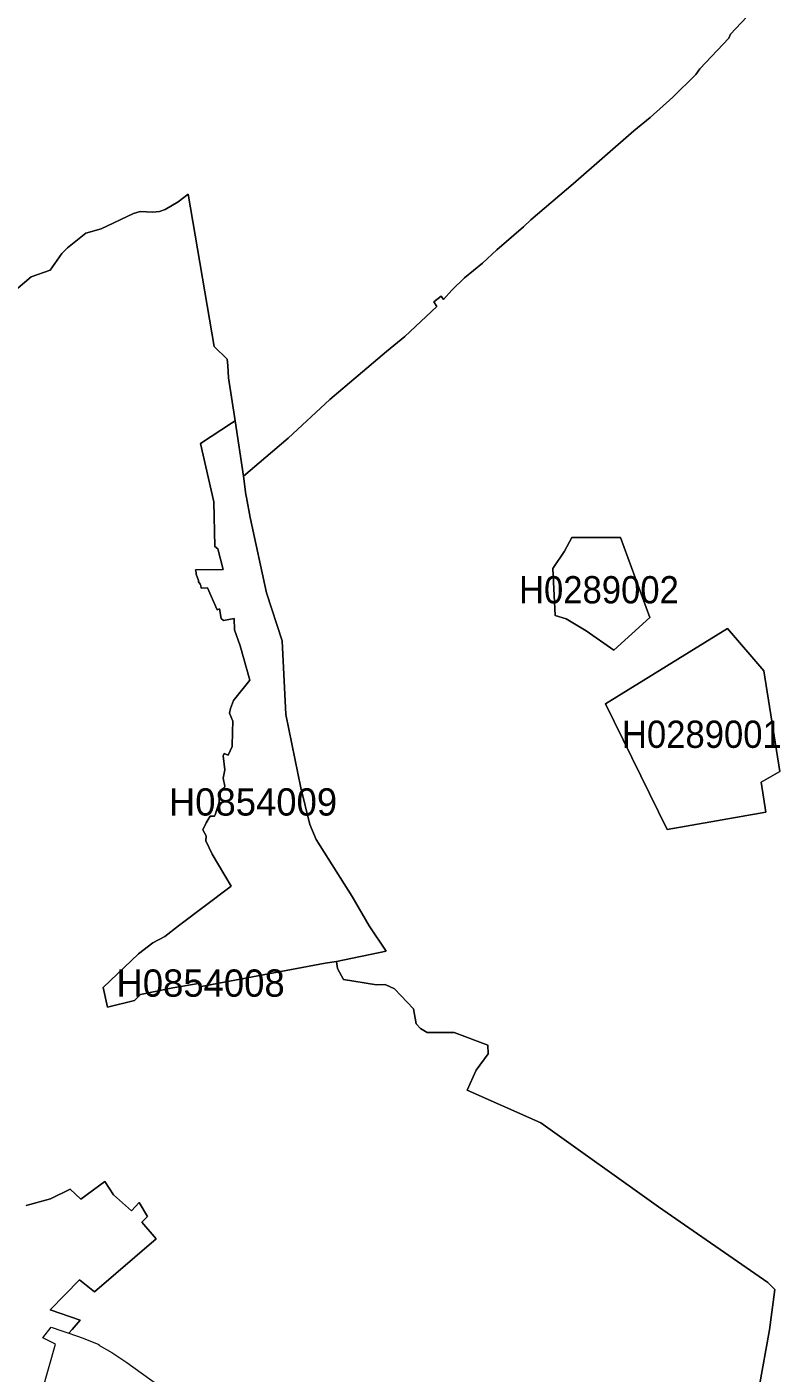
# Model space of a CAD drawing. Extents: x 369010 to 739155, y 6377141 to 6616555.
# Drawn here: x 623615 to 626378, y 6404510 to 6409445 of the extents above; entities that cross this region are included whole.
import ezdxf
from ezdxf.enums import TextEntityAlignment as Align

# ---------------------------------------------------------------- set-up
doc = ezdxf.new("R2010")
doc.units = 0
doc.header["$LTSCALE"] = 40
doc.layers.add('1', color=7, linetype='Continuous', lineweight=13)
doc.layers.add('2', color=7, linetype='Continuous')

msp = doc.modelspace()

# ---------------------------------------------------------------- linework, layer by layer
at = {"layer": '1'}
for points in [[(623581.67, 6408487.11), (623631.32, 6408528.82), (623700.83, 6408553.65), (623743.37, 6408614.22), (623763.72, 6408635.74), (623831.08, 6408689.19), (623887.69, 6408705.08), (624005.86, 6408761.69), (624030.68, 6408768.64), (624077.19, 6408765.66), (624102.01, 6408768.64), (624122.87, 6408775.59), (624170.53, 6408803.39), (624207.27, 6408832.19), (624302.6, 6408273.45), (624349.77, 6408227.27), (624352.75, 6408203.44), (624354.74, 6408158.75), (624378.57, 6408001.36), (624409.35, 6407798.45), (624573.87, 6407937.81), (624726.79, 6408078.82), (624933.67, 6408254.91), (625001.03, 6408310.36), (625118.21, 6408420.58), (625107.28, 6408437.46), (625134.1, 6408458.32), (625143.03, 6408446.4), (625173.82, 6408480.16), (625220.49, 6408524.85), (625286.86, 6408579.47), (625338.49, 6408628.12), (625436.8, 6408712.37), (625463.78, 6408737.52), (625618.53, 6408869.59), (625840.8, 6409064.06), (625901.37, 6409112.72), (625984.62, 6409188.19), (626069.03, 6409270.61), (626083.92, 6409291.46), (626189.18, 6409403.51), (626195.47, 6409418.41), (626335.32, 6409567.19)], [(626335.32, 6409567.19), (626195.47, 6409418.41), (626189.18, 6409403.51), (626083.92, 6409291.46), (626069.03, 6409270.61), (625984.62, 6409188.19), (625901.37, 6409112.72), (625840.8, 6409064.06), (625618.53, 6408869.59), (625463.78, 6408737.52), (625436.8, 6408712.37), (625338.49, 6408628.12), (625286.86, 6408579.47), (625220.49, 6408524.85), (625173.82, 6408480.16), (625143.03, 6408446.4), (625134.1, 6408458.32), (625107.28, 6408437.46), (625118.21, 6408420.58), (625001.03, 6408310.36), (624933.67, 6408254.91), (624726.79, 6408078.82), (624573.87, 6407937.81), (624409.35, 6407798.45), (624418.13, 6407731.42), (624421.11, 6407720.5), (624434.01, 6407647.02), (624494.59, 6407370.13), (624551.85, 6407194.86), (624564.76, 6406924.92), (624619.38, 6406654.99), (624653.14, 6406520.93), (624675.65, 6406466.15), (624807.72, 6406256.78), (624870.12, 6406149.54), (624932.68, 6406056.36), (624751.12, 6406018.62), (624754.1, 6405993.8), (624775.95, 6405953.08), (624897.92, 6405933.22), (624929.7, 6405935.21), (624963.46, 6405918.33), (625032.97, 6405845.84), (625042.74, 6405790.72), (625058.63, 6405772.85), (625083.45, 6405758.95), (625182.75, 6405758.95), (625305.72, 6405712.27), (625306.72, 6405680.5), (625263.02, 6405621.08), (625230.25, 6405547.6), (625500.69, 6405427.61), (625931.33, 6405118.94), (626332.84, 6404841.56), (626358.66, 6404816.73), (626338.8, 6404668.94), (626301.07, 6404458.58)], [(624963.46, 6405918.33), (624929.7, 6405935.21), (624897.92, 6405933.22), (624775.95, 6405953.08), (624754.1, 6405993.8), (624751.12, 6406018.62), (624708.59, 6406013), (624254.28, 6405927.1), (624252.29, 6405939.84), (624150.01, 6405922.46), (624031.34, 6405898.3), (624010.16, 6405876.12), (623910.53, 6405851.13), (623895.46, 6405924.12), (624024.72, 6406046.59), (624077.02, 6406087.14), (624120.88, 6406111.14), (624171.69, 6406149.87), (624364.01, 6406295.18), (624294.66, 6406412.19), (624271.99, 6406461.68), (624273.14, 6406479.88), (624260.73, 6406501.89), (624272.32, 6406527.38), (624287.54, 6406551.21), (624302.94, 6406551.21), (624306.08, 6406556.84), (624313.03, 6406580.01), (624320.15, 6406603.18), (624320.64, 6406609.64), (624319.98, 6406633.64), (624324.29, 6406646.38), (624339.84, 6406656.31), (624341.33, 6406661.27), (624335.21, 6406691.23), (624340.67, 6406721.52), (624334.71, 6406772.82), (624338.85, 6406781.1), (624353.58, 6406775.64), (624368.31, 6406807.58), (624369.63, 6406861.04), (624370.79, 6406899.77), (624358.21, 6406928.89), (624361.85, 6406946.77), (624373.11, 6406975.57), (624433.19, 6407049.71), (624397.11, 6407176.49), (624376.09, 6407235.08), (624375.26, 6407276.29), (624336.86, 6407269.34), (624327.43, 6407276.12), (624322.13, 6407311.37), (624312.7, 6407307.9), (624277.28, 6407389), (624254.44, 6407387.34), (624253.12, 6407397.27), (624251.3, 6407401.74), (624244.84, 6407410.35), (624244.02, 6407415.14), (624236.24, 6407439.14), (624236.07, 6407444.6), (624233.92, 6407455.36), (624334.71, 6407456.19), (624315.18, 6407531.83), (624304.92, 6407540.76), (624300.78, 6407704.61), (624252.46, 6407917.62), (624365.5, 6407992.75), (624378.57, 6408001.36), (624354.74, 6408158.75), (624352.75, 6408203.44), (624349.77, 6408227.27), (624302.6, 6408273.45), (624207.27, 6408832.19), (624170.53, 6408803.39), (624122.87, 6408775.59), (624102.01, 6408768.64), (624077.19, 6408765.66), (624030.68, 6408768.64), (624005.86, 6408761.69), (623887.69, 6408705.08), (623831.08, 6408689.19), (623763.72, 6408635.74), (623743.37, 6408614.22), (623700.83, 6408553.65), (623631.32, 6408528.82), (623581.67, 6408487.11)], [(626301.07, 6404458.58), (626338.8, 6404668.94), (626358.66, 6404816.73), (626332.84, 6404841.56), (625931.33, 6405118.94), (625500.69, 6405427.61), (625230.25, 6405547.6), (625263.02, 6405621.08), (625306.72, 6405680.5), (625305.72, 6405712.27), (625182.75, 6405758.95), (625083.45, 6405758.95), (625058.63, 6405772.85), (625042.74, 6405790.72), (625032.97, 6405845.84), (624963.46, 6405918.33)], [(623671.37, 6404443.19), (623719.53, 6404616.47), (623674.02, 6404639.64), (623703.81, 6404678.87), (623743.2, 6404664.97), (623769.02, 6404655.86), (623781.27, 6404670.26), (623810.73, 6404704.36), (623700.34, 6404741.92), (623808.41, 6404852.15), (623862.86, 6404808.46), (624089.77, 6405002.76), (624037.14, 6405063), (624057.82, 6405084.68), (624026.71, 6405135), (623998.74, 6405104.71), (623932.87, 6405163.13), (623900.93, 6405211.96), (623813.54, 6405147.91), (623773.82, 6405184.48), (623701.66, 6405148.9), (623612.45, 6405124.4)], [(623612.45, 6405124.4), (623701.66, 6405148.9), (623773.82, 6405184.48), (623813.54, 6405147.91), (623900.93, 6405211.96), (623932.87, 6405163.13), (623998.74, 6405104.71), (624026.71, 6405135), (624057.82, 6405084.68), (624037.14, 6405063), (624089.77, 6405002.76), (623862.86, 6404808.46), (623808.41, 6404852.15), (623700.34, 6404741.92), (623810.73, 6404704.36), (623781.27, 6404670.26), (623769.02, 6404655.86), (623821.98, 6404637.49), (623879.58, 6404614.65), (623879.25, 6404612.67), (623926.74, 6404585.52), (623982.35, 6404548.62), (624208.6, 6404385.26)]]:
    msp.add_lwpolyline(points, dxfattribs=at)
for points in [[(624378.57, 6408001.36), (624365.5, 6407992.75), (624252.46, 6407917.62), (624300.78, 6407704.61), (624304.92, 6407540.76), (624315.18, 6407531.83), (624334.71, 6407456.19), (624233.92, 6407455.36), (624236.07, 6407444.6), (624236.24, 6407439.14), (624244.02, 6407415.14), (624244.84, 6407410.35), (624251.3, 6407401.74), (624253.12, 6407397.27), (624254.44, 6407387.34), (624277.28, 6407389), (624312.7, 6407307.9), (624322.13, 6407311.37), (624327.43, 6407276.12), (624336.86, 6407269.34), (624375.26, 6407276.29), (624376.09, 6407235.08), (624397.11, 6407176.49), (624433.19, 6407049.71), (624373.11, 6406975.57), (624361.85, 6406946.77), (624358.21, 6406928.89), (624370.79, 6406899.77), (624369.63, 6406861.04), (624368.31, 6406807.58), (624353.58, 6406775.64), (624338.85, 6406781.1), (624334.71, 6406772.82), (624340.67, 6406721.52), (624335.21, 6406691.23), (624341.33, 6406661.27), (624339.84, 6406656.31), (624324.29, 6406646.38), (624319.98, 6406633.64), (624320.64, 6406609.64), (624320.15, 6406603.18), (624313.03, 6406580.01), (624306.08, 6406556.84), (624302.94, 6406551.21), (624287.54, 6406551.21), (624272.32, 6406527.38), (624260.73, 6406501.89), (624273.14, 6406479.88), (624271.99, 6406461.68), (624294.66, 6406412.19), (624364.01, 6406295.18), (624171.69, 6406149.87), (624120.88, 6406111.14), (624077.02, 6406087.14), (624024.72, 6406046.59), (623895.46, 6405924.12), (623910.53, 6405851.13), (624010.16, 6405876.12), (624031.34, 6405898.3), (624150.01, 6405922.46), (624252.29, 6405939.84), (624254.28, 6405927.1), (624708.59, 6406013), (624751.12, 6406018.62), (624932.68, 6406056.36), (624870.12, 6406149.54), (624807.72, 6406256.78), (624675.65, 6406466.15), (624653.14, 6406520.93), (624619.38, 6406654.99), (624564.76, 6406924.92), (624551.85, 6407194.86), (624494.59, 6407370.13), (624434.01, 6407647.02), (624421.11, 6407720.5), (624418.13, 6407731.42), (624409.35, 6407798.45)], [(625767.98, 6407160.27), (625666.03, 6407230.94), (625593.7, 6407275.46), (625552.66, 6407286.88), (625544.38, 6407459.67), (625587.08, 6407523.72), (625613.4, 6407573.04), (625792.64, 6407573.04), (625899.39, 6407280.42)], [(625544.38, 6407459.67), (625552.66, 6407286.88), (625593.7, 6407275.46), (625666.03, 6407230.94), (625767.98, 6407160.27), (625899.39, 6407280.42), (625792.64, 6407573.04), (625613.4, 6407573.04), (625587.08, 6407523.72)], [(626325.06, 6406566.44), (625963.6, 6406503.05), (625737.85, 6406962.99), (626185.38, 6407239.21), (626318.61, 6407084.63), (626376.53, 6406715.73), (626308.68, 6406676.83)], [(625737.85, 6406962.99), (625963.6, 6406503.05), (626325.06, 6406566.44), (626308.68, 6406676.83), (626376.53, 6406715.73), (626318.61, 6407084.63), (626185.38, 6407239.21)]]:
    msp.add_lwpolyline(points, close=True, dxfattribs=at)

# ---------------------------------------------------------------- texts
at = {"layer": '2', "width": 0.95}
for s, p in [('H0289002', (625713.28, 6407331.76)), ('H0289001', (626090.77, 6406802.04))]:
    msp.add_text(s, height=100, dxfattribs=at).set_placement(p, align=Align.CENTER)
at = {"layer": '2'}
for s, p in [('H0854009', (624444.54, 6406553.83)), ('H0854008', (624252.3, 6405889.84))]:
    msp.add_text(s, height=100, dxfattribs=at).set_placement(p, align=Align.CENTER)

doc.saveas('drawing.dxf')
